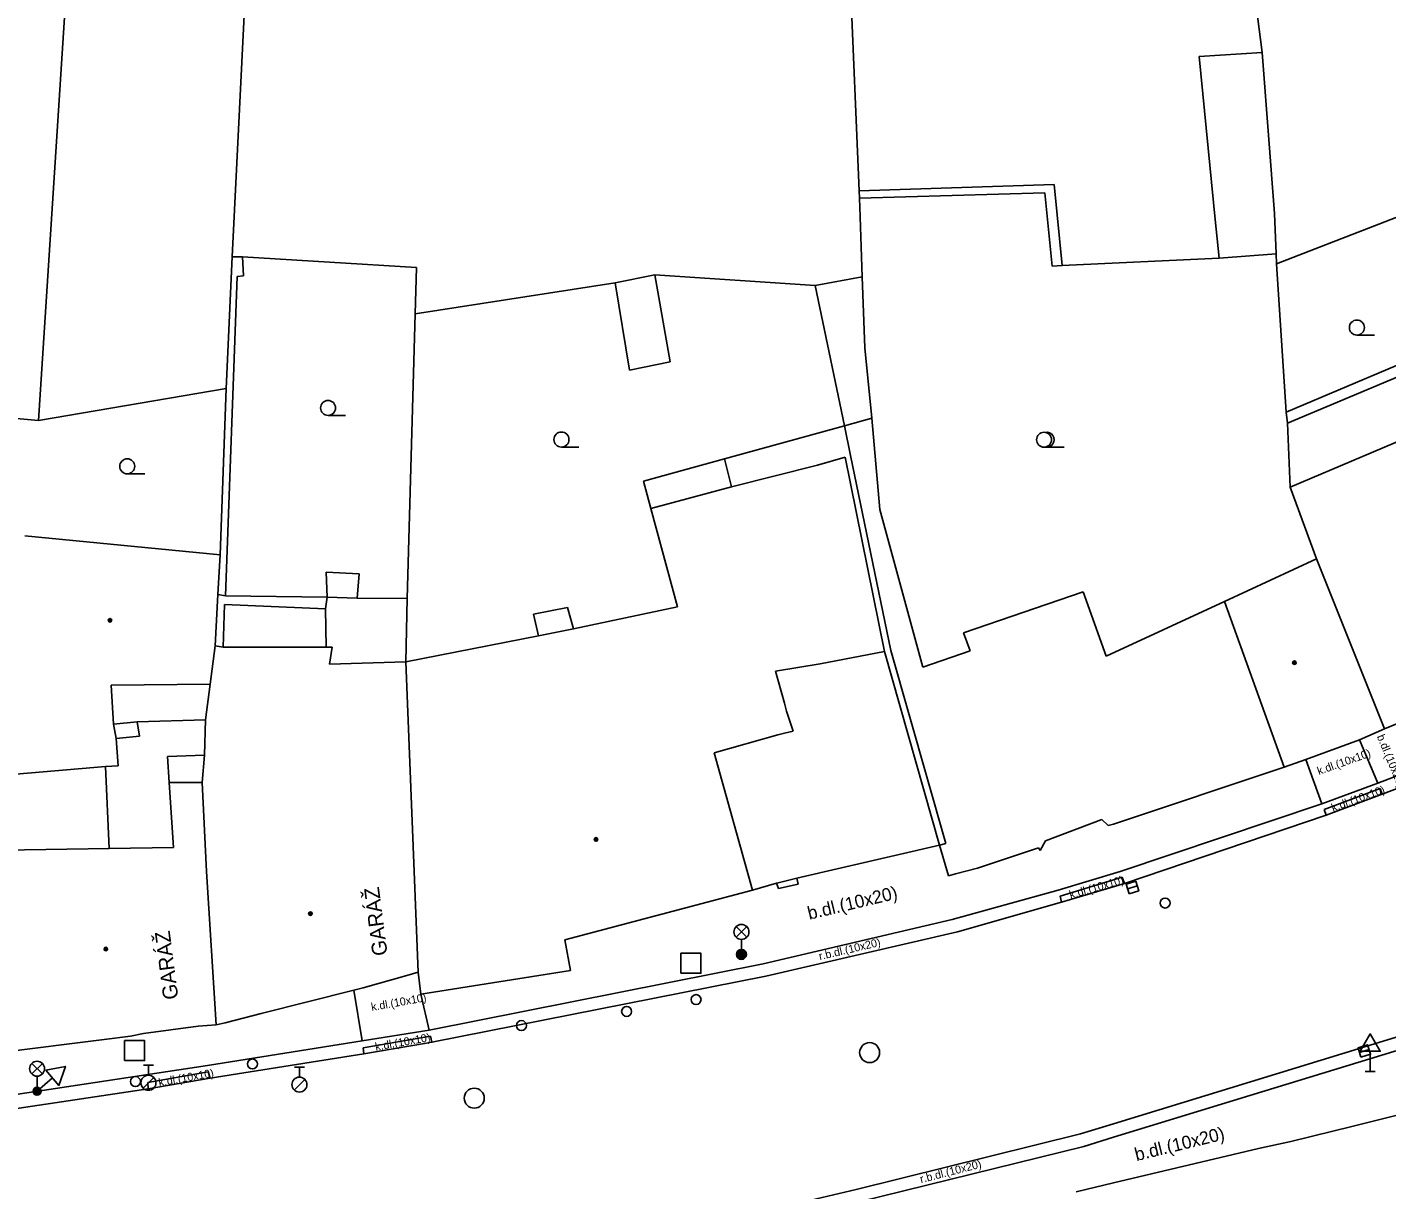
# Model space of a CAD drawing. Extents: x -600309 to -598967, y -1161267 to -1160292.
# Drawn here: x -599654.3 to -599586.3, y -1161201 to -1161142.9 of the extents above; entities that cross this region are included whole.
import ezdxf

# ---------------------------------------------------------------- set-up
doc = ezdxf.new("R2010")
doc.units = 0
for name, color, linetype in [('Level 10', 7, 'Continuous'), ('Level 11', 7, 'Continuous'), ('Level 25', 7, 'Continuous'), ('Level 26', 7, 'Continuous'), ('Level 27', 7, 'Continuous'), ('Level 28', 7, 'Continuous'), ('Level 33', 7, 'Continuous'), ('Level 34', 7, 'Continuous'), ('Level 36', 7, 'Continuous'), ('Level 39', 7, 'Continuous'), ('Level 40', 7, 'Continuous'), ('Level 41', 7, 'Continuous'), ('Level 5', 7, 'Continuous'), ('Level 51', 7, 'Continuous'), ('Level 54', 7, 'Continuous'), ('Level 7', 7, 'Continuous'), ('Level 8', 7, 'Continuous')]:
    doc.layers.add(name, color=color, linetype=linetype)

msp = doc.modelspace()

# ---------------------------------------------------------------- linework, layer by layer
at = {"layer": 'Level 10'}
for points in [[(-599586.56, -1161181.23), (-599584.64, -1161180.5)], [(-599589.37, -1161182.28), (-599586.56, -1161181.23)], [(-599599.45, -1161185.69), (-599589.37, -1161182.28)], [(-599602.6, -1161186.62), (-599599.45, -1161185.69)], [(-599607.8, -1161188.11), (-599602.6, -1161186.62)], [(-599617.38, -1161190.33), (-599607.8, -1161188.11)], [(-599601.64, -1161198.21), (-599600, -1161197.71), (-599573.64, -1161189.63)], [(-599634.45, -1161193.7), (-599634.08, -1161193.63), (-599617.38, -1161190.33)], [(-599637.48, -1161194.21), (-599634.45, -1161193.7)], [(-599645.17, -1161195.43), (-599637.48, -1161194.21)], [(-599648.26, -1161195.96), (-599645.17, -1161195.43)], [(-599677.97, -1161200.41), (-599648.26, -1161195.96)], [(-599612.87, -1161200.99), (-599601.64, -1161198.21)], [(-599629.02, -1161204.79), (-599612.87, -1161200.99)]]:
    msp.add_lwpolyline(points, dxfattribs=at)
at = {"layer": 'Level 11'}
for points in [[(-599587.7, -1161178.5), (-599586.79, -1161180.67)], [(-599589.58, -1161181.71), (-599590.38, -1161179.49)], [(-599584.86, -1161179.94), (-599586.79, -1161180.67)], [(-599589.58, -1161181.71), (-599586.79, -1161180.67)], [(-599589.47, -1161181.99), (-599586.67, -1161180.95)], [(-599586.67, -1161180.95), (-599586.56, -1161181.23)], [(-599589.58, -1161181.71), (-599599.66, -1161185.09)], [(-599589.37, -1161182.28), (-599589.47, -1161181.99)], [(-599616.84, -1161185.67), (-599616.75, -1161185.95)], [(-599615.77, -1161185.72), (-599615.83, -1161185.42)], [(-599599.66, -1161185.09), (-599602.76, -1161186.03)], [(-599602.67, -1161186.32), (-599599.57, -1161185.37)], [(-599599.57, -1161185.37), (-599599.45, -1161185.69)], [(-599616.75, -1161185.95), (-599615.77, -1161185.72)], [(-599602.76, -1161186.03), (-599608.06, -1161187.49)], [(-599602.6, -1161186.62), (-599602.67, -1161186.32)], [(-599617.52, -1161189.71), (-599608.06, -1161187.49)], [(-599634.22, -1161193.02), (-599617.52, -1161189.71)], [(-599601.48, -1161198.84), (-599600.0001, -1161198.3874), (-599573.76, -1161190.36)], [(-599637.57, -1161193.56), (-599637.98, -1161191.03)], [(-599634.63, -1161191.22), (-599634.22, -1161193.02)], [(-599645.3, -1161194.8), (-599637.57, -1161193.56), (-599634.22, -1161193.02)], [(-599637.52, -1161193.91), (-599634.15, -1161193.33)], [(-599634.15, -1161193.33), (-599634.08, -1161193.63)], [(-599637.48, -1161194.21), (-599637.52, -1161193.91)], [(-599678.8, -1161199.86), (-599645.3, -1161194.8)], [(-599648.28, -1161195.64), (-599645.26, -1161195.11)], [(-599645.26, -1161195.11), (-599645.17, -1161195.43)], [(-599648.26, -1161195.96), (-599648.28, -1161195.64)], [(-599612.71, -1161201.62), (-599601.48, -1161198.84)]]:
    msp.add_lwpolyline(points, dxfattribs=at)
at = {"layer": 'Level 25'}
for radius in [0.25, 0.2, 0.15, 0.1, 0.05]:
    msp.add_circle((-599618.6, -1161189.24), radius, dxfattribs=at)
at = {"layer": 'Level 26'}
for points in [[(-599621.63, -1161190.18), (-599620.63, -1161190.18), (-599620.63, -1161189.18), (-599621.63, -1161189.18)], [(-599649.44, -1161194.55), (-599648.44, -1161194.55), (-599648.44, -1161193.55), (-599649.44, -1161193.55)]]:
    msp.add_lwpolyline(points, close=True, dxfattribs=at)
at = {"layer": 'Level 27'}
for p, q in [((-599599.2886, -1161185.9645), (-599598.8114, -1161185.8155)), ((-599587.6986, -1161194.1445), (-599587.2214, -1161193.9955))]:
    msp.add_line(p, q, dxfattribs=at)
for points in [[(-599599.2141, -1161186.2031), (-599598.7369, -1161186.0541), (-599598.8859, -1161185.5769), (-599599.3631, -1161185.7259)], [(-599587.6241, -1161194.3831), (-599587.1469, -1161194.2341), (-599587.2959, -1161193.7569), (-599587.7731, -1161193.9059)]]:
    msp.add_lwpolyline(points, close=True, dxfattribs=at)
for centre in [(-599612.19, -1161194.15), (-599631.96, -1161196.43)]:
    msp.add_circle(centre, 0.5, dxfattribs=at)
at = {"layer": 'Level 28'}
for p, q in [((-599648.5, -1161194.785), (-599648, -1161194.785)), ((-599648.25, -1161195.285), (-599648.25, -1161194.785)), ((-599640.95, -1161194.875), (-599640.45, -1161194.875)), ((-599640.7, -1161195.375), (-599640.7, -1161194.875)), ((-599648.508, -1161195.932), (-599647.978, -1161195.402)), ((-599640.958, -1161196.022), (-599640.428, -1161195.492))]:
    msp.add_line(p, q, dxfattribs=at)
for centre, radius in [((-599597.42, -1161186.67), 0.25), ((-599620.87, -1161191.5), 0.25), ((-599624.34, -1161192.09), 0.25), ((-599629.6, -1161192.8), 0.25), ((-599643.05, -1161194.72), 0.25), ((-599648.9, -1161195.6), 0.25), ((-599648.25, -1161195.66), 0.375), ((-599640.7, -1161195.75), 0.375)]:
    msp.add_circle(centre, radius, dxfattribs=at)
at = {"layer": 'Level 33'}
for p, q in [((-599618.865, -1161188.38), (-599618.335, -1161187.85)), ((-599618.865, -1161187.85), (-599618.335, -1161188.38)), ((-599618.6, -1161188.49), (-599618.6, -1161189.24)), ((-599654.085, -1161195.22), (-599653.555, -1161194.69)), ((-599654.085, -1161194.69), (-599653.555, -1161195.22)), ((-599653.82, -1161195.33), (-599653.82, -1161196.08))]:
    msp.add_line(p, q, dxfattribs=at)
for centre, radius in [((-599618.6, -1161188.115), 0.375), ((-599653.82, -1161194.955), 0.375), ((-599653.82, -1161196.08), 0.2), ((-599653.82, -1161196.08), 0.1445), ((-599653.82, -1161196.08), 0.0876)]:
    msp.add_circle(centre, radius, dxfattribs=at)
at = {"layer": 'Level 34'}
for p, q in [((-599587.1599, -1161194.082), (-599587.1599, -1161195.1)), ((-599587.4099, -1161195.1), (-599586.9099, -1161195.1)), ((-599653.0517, -1161195.4121), (-599653.82, -1161196.08))]:
    msp.add_line(p, q, dxfattribs=at)
for points in [[(-599587.6599, -1161194.082), (-599586.6599, -1161194.082), (-599587.1599, -1161193.216)], [(-599653.3797, -1161195.0348), (-599652.7237, -1161195.7895), (-599652.3981, -1161194.844)]]:
    msp.add_lwpolyline(points, close=True, dxfattribs=at)
at = {"layer": 'Level 36'}
for p, q in [((-599587.83, -1161158.265), (-599586.955, -1161158.265)), ((-599639.27, -1161162.2849), (-599638.395, -1161162.2849)), ((-599627.6, -1161163.865), (-599626.725, -1161163.865)), ((-599603.4699, -1161163.875), (-599602.4699, -1161163.875)), ((-599649.31, -1161165.205), (-599648.435, -1161165.205))]:
    msp.add_line(p, q, dxfattribs=at)
for centre in [(-599587.8301, -1161157.8899), (-599639.2701, -1161161.9098), (-599627.6001, -1161163.4899), (-599603.4699, -1161163.4996), (-599649.3101, -1161164.8299)]:
    msp.add_circle(centre, 0.375, dxfattribs=at)
msp.add_arc((-599603.3449, -1161163.4996), 0.375, 260.405931, 99.594069, dxfattribs=at)
at = {"layer": 'Level 39'}
for centre, radius in [((-599650.17, -1161172.53), 0.09), ((-599650.17, -1161172.53), 0.0398), ((-599590.95, -1161174.65), 0.09), ((-599590.95, -1161174.65), 0.0398), ((-599625.87, -1161183.49), 0.09), ((-599625.87, -1161183.49), 0.0398), ((-599640.15, -1161187.2), 0.09), ((-599640.15, -1161187.2), 0.0398), ((-599650.38, -1161188.9699), 0.09), ((-599650.38, -1161188.9699), 0.0398)]:
    msp.add_circle(centre, radius, dxfattribs=at)
at = {"layer": 'Level 5'}
for points in [[(-599591.1599, -1161165.87), (-599583.94, -1161162.81)], [(-599614.8, -1161164.77), (-599613.4099, -1161164.37)], [(-599613.4099, -1161164.37), (-599611.45, -1161174.09)], [(-599619.1, -1161165.86), (-599614.8, -1161164.77)], [(-599623.13, -1161166.94), (-599619.1, -1161165.86)], [(-599591.1599, -1161165.87), (-599589.84, -1161169.46)], [(-599621.8, -1161171.85), (-599623.13, -1161166.94)], [(-599654.43, -1161168.31), (-599644.6599, -1161169.26)], [(-599644.6599, -1161169.26), (-599644.78, -1161171.24)], [(-599594.44, -1161171.59), (-599589.84, -1161169.46)], [(-599589.84, -1161169.46), (-599586.45, -1161177.96)], [(-599644.78, -1161171.24), (-599644.9099, -1161173.81)], [(-599627, -1161172.96), (-599621.8, -1161171.85)], [(-599591.46, -1161179.88), (-599594.44, -1161171.59)], [(-599635.38, -1161174.61), (-599628.75, -1161173.3)], [(-599628.75, -1161173.3), (-599627, -1161172.96)], [(-599644.9099, -1161173.81), (-599645.1599, -1161175.7199)], [(-599644.9099, -1161173.81), (-599644.52, -1161173.87)], [(-599644.52, -1161173.87), (-599639.36, -1161173.87)], [(-599639.36, -1161173.87), (-599639.07, -1161173.87)], [(-599639.07, -1161173.87), (-599639.2, -1161174.73)], [(-599611.45, -1161174.09), (-599614.6599, -1161174.7)], [(-599639.2, -1161174.73), (-599635.38, -1161174.61)], [(-599635.38, -1161174.61), (-599634.76, -1161190.13)], [(-599614.6599, -1161174.7), (-599616.89, -1161175.08)], [(-599616.89, -1161175.08), (-599616.44, -1161176.67)], [(-599645.1599, -1161175.7199), (-599650.12, -1161175.78)], [(-599650.12, -1161175.78), (-599649.99, -1161177.73)], [(-599645.1599, -1161175.7199), (-599645.4, -1161177.51)], [(-599616.44, -1161176.67), (-599616.35, -1161177.08)], [(-599645.4, -1161177.51), (-599645.45, -1161179.28)], [(-599616.35, -1161177.08), (-599616.02, -1161178.07)], [(-599649.99, -1161177.73), (-599649.87, -1161178.44)], [(-599616.44, -1161178.17), (-599616.78, -1161178.25)], [(-599616.02, -1161178.07), (-599616.44, -1161178.17)], [(-599587.7, -1161178.5), (-599586.45, -1161177.96)], [(-599586.45, -1161177.96), (-599585.72, -1161177.66), (-599585.48, -1161177.56)], [(-599649.87, -1161178.44), (-599649.76, -1161179.81)], [(-599616.78, -1161178.25), (-599619.9699, -1161179.15)], [(-599587.7, -1161178.5), (-599590.38, -1161179.49)], [(-599645.45, -1161179.28), (-599645.56, -1161180.65)], [(-599619.9699, -1161179.15), (-599618.05, -1161186.03)], [(-599590.38, -1161179.49), (-599591.46, -1161179.88)], [(-599650.39, -1161179.85), (-599655.4699, -1161180.27)], [(-599649.76, -1161179.81), (-599650.39, -1161179.85)], [(-599647, -1161183.89), (-599647.21, -1161180.65)], [(-599647.21, -1161180.65), (-599645.56, -1161180.65)], [(-599645.56, -1161180.65), (-599645.35, -1161185.1)], [(-599655.5, -1161184.03), (-599650.21, -1161183.95)], [(-599650.21, -1161183.95), (-599647, -1161183.89)], [(-599645.35, -1161185.1), (-599644.86, -1161192.76)], [(-599627.43, -1161188.51), (-599618.05, -1161186.03)], [(-599627.15, -1161190.05), (-599627.43, -1161188.51)], [(-599637.51, -1161190.91), (-599635.33, -1161190.29)], [(-599635.33, -1161190.29), (-599634.76, -1161190.13)], [(-599634.76, -1161190.13), (-599634.63, -1161191.22)], [(-599634.63, -1161191.22), (-599627.15, -1161190.05)], [(-599642.62, -1161192.19), (-599637.98, -1161191.03), (-599637.51, -1161190.91)], [(-599644.42, -1161192.66), (-599642.62, -1161192.19)], [(-599648.49, -1161193.19), (-599645.77, -1161192.82)], [(-599645.77, -1161192.82), (-599644.86, -1161192.76)], [(-599644.86, -1161192.76), (-599644.42, -1161192.66)], [(-599655.8, -1161194.16), (-599650.46, -1161193.49)], [(-599650.46, -1161193.49), (-599649.14, -1161193.32)], [(-599649.14, -1161193.32), (-599648.49, -1161193.19)], [(-599588.15, -1161197.87), (-599581.89, -1161196.3)], [(-599591.13, -1161198.6), (-599589.04, -1161198.08), (-599588.15, -1161197.87)], [(-599591.13, -1161198.6), (-599592.74, -1161198.94)], [(-599601.87, -1161201.12), (-599600, -1161200.67), (-599592.74, -1161198.94)]]:
    msp.add_lwpolyline(points, dxfattribs=at)
at = {"layer": 'Level 51'}
for points in [[(-599600.59, -1161081.57), (-599592.57, -1161144.14)], [(-599649.35, -1161094.29), (-599653.75, -1161162.54)], [(-599641.67, -1161105.99), (-599644.06, -1161154.35)], [(-599613.17, -1161140.4), (-599612.7199, -1161151.06)], [(-599592.57, -1161144.14), (-599595.7199, -1161144.33)], [(-599591.94, -1161152.18), (-599592.57, -1161144.14)], [(-599595.7199, -1161144.33), (-599594.9099, -1161152.48)], [(-599612.7199, -1161151.06), (-599602.9699, -1161150.73)], [(-599602.9699, -1161150.73), (-599602.56, -1161154.79)], [(-599612.7199, -1161151.06), (-599612.7, -1161151.42)], [(-599612.6599, -1161152.35), (-599612.7, -1161151.42)], [(-599612.56, -1161155.35), (-599612.6599, -1161152.35)], [(-599591.94, -1161152.18), (-599591.87, -1161154.21)], [(-599591.84, -1161154.71), (-599585.61, -1161152.28)], [(-599594.9099, -1161152.48), (-599594.7199, -1161154.42)], [(-599644.06, -1161154.35), (-599644.36, -1161160.94)], [(-599644.06, -1161154.35), (-599643.54, -1161154.36)], [(-599643.54, -1161154.36), (-599634.84, -1161154.88)], [(-599594.7199, -1161154.42), (-599602.56, -1161154.79)], [(-599591.87, -1161154.21), (-599591.84, -1161154.71)], [(-599634.84, -1161154.88), (-599634.9099, -1161157.21)], [(-599591.84, -1161154.71), (-599591.37, -1161162.12)], [(-599634.9099, -1161157.21), (-599624.92, -1161155.6599)], [(-599624.92, -1161155.6599), (-599622.93, -1161155.26)], [(-599622.93, -1161155.26), (-599614.9099, -1161155.78)], [(-599614.9099, -1161155.78), (-599612.56, -1161155.35)], [(-599612.56, -1161155.35), (-599612.43, -1161158.9)], [(-599634.9099, -1161157.21), (-599635.31, -1161171.44)], [(-599612.43, -1161158.9), (-599612.08, -1161162.42)], [(-599644.36, -1161160.94), (-599653.75, -1161162.54)], [(-599644.36, -1161160.94), (-599644.6599, -1161169.26)], [(-599653.75, -1161162.54), (-599655.4, -1161162.39)], [(-599611.68, -1161166.99), (-599612.08, -1161162.42)], [(-599591.37, -1161162.12), (-599591.29, -1161162.67)], [(-599591.29, -1161162.67), (-599591.1599, -1161165.87)], [(-599609.53, -1161174.88), (-599611.68, -1161166.99)], [(-599639.36, -1161170.12), (-599637.7199, -1161170.2)], [(-599639.32, -1161171.38), (-599639.36, -1161170.12)], [(-599637.7199, -1161170.2), (-599637.81, -1161171.42)], [(-599644.78, -1161171.24), (-599644.39, -1161171.31)], [(-599644.39, -1161171.31), (-599639.32, -1161171.38)], [(-599637.81, -1161171.42), (-599635.31, -1161171.44)], [(-599607.49, -1161173.1599), (-599601.52, -1161171.1)], [(-599601.52, -1161171.1), (-599600.37, -1161174.33)], [(-599635.31, -1161171.44), (-599635.38, -1161174.61)], [(-599600.37, -1161174.33), (-599594.44, -1161171.59)], [(-599607.1599, -1161174.06), (-599607.49, -1161173.1599)], [(-599609.53, -1161174.88), (-599607.1599, -1161174.06)]]:
    msp.add_lwpolyline(points, dxfattribs=at)
at = {"layer": 'Level 54'}
for points in [[(-599612.7, -1161151.42), (-599603.43, -1161151.1599)], [(-599603.43, -1161151.1599), (-599603.07, -1161154.82)], [(-599643.54, -1161154.36), (-599643.49, -1161155.31)], [(-599594.7199, -1161154.42), (-599591.87, -1161154.21)], [(-599603.07, -1161154.82), (-599602.56, -1161154.79)], [(-599643.82, -1161155.33), (-599644.39, -1161171.31)], [(-599643.49, -1161155.31), (-599643.82, -1161155.33)], [(-599624.92, -1161155.6599), (-599624.2, -1161160.02)], [(-599622.17, -1161159.61), (-599622.93, -1161155.26)], [(-599613.44, -1161162.8), (-599614.9099, -1161155.78)], [(-599583.25, -1161158.68), (-599591.37, -1161162.12)], [(-599624.2, -1161160.02), (-599622.17, -1161159.61)], [(-599591.29, -1161162.67), (-599583.05, -1161159.2)], [(-599613.44, -1161162.8), (-599612.08, -1161162.42)], [(-599619.44, -1161164.45), (-599613.44, -1161162.8)], [(-599613.44, -1161162.8), (-599613.15, -1161164.28)], [(-599623.49, -1161165.58), (-599619.44, -1161164.45)], [(-599619.44, -1161164.45), (-599619.1, -1161165.86)], [(-599613.15, -1161164.28), (-599611.13, -1161174.04)], [(-599623.13, -1161166.94), (-599623.49, -1161165.58)], [(-599639.39, -1161171.96), (-599639.32, -1161171.38)], [(-599639.32, -1161171.38), (-599637.81, -1161171.42)], [(-599644.52, -1161173.87), (-599644.44, -1161171.74)], [(-599644.44, -1161171.74), (-599639.39, -1161171.96)], [(-599639.39, -1161171.96), (-599639.36, -1161173.87)], [(-599628.99, -1161172.2199), (-599627.29, -1161171.89)], [(-599627.29, -1161171.89), (-599627, -1161172.96)], [(-599628.75, -1161173.3), (-599628.99, -1161172.2199)], [(-599611.13, -1161174.04), (-599608.38, -1161183.7)], [(-599645.4, -1161177.51), (-599648.82, -1161177.6)], [(-599649.99, -1161177.73), (-599648.82, -1161177.6)], [(-599648.82, -1161177.6), (-599648.7, -1161178.32)], [(-599648.7, -1161178.32), (-599649.87, -1161178.44)], [(-599647.29, -1161179.34), (-599645.45, -1161179.28)], [(-599647.21, -1161180.65), (-599647.29, -1161179.34)], [(-599650.39, -1161179.85), (-599650.21, -1161183.95)], [(-599608.38, -1161183.7), (-599608.69, -1161183.77)]]:
    msp.add_lwpolyline(points, dxfattribs=at)
at = {"layer": 'Level 7'}
for points in [[(-599611.45, -1161174.09), (-599608.69, -1161183.77)], [(-599600.26, -1161182.8), (-599600, -1161182.72), (-599591.46, -1161179.88)], [(-599600.58, -1161182.49), (-599600.26, -1161182.8)], [(-599603.67, -1161184.05), (-599603.4, -1161183.56)], [(-599615.83, -1161185.42), (-599608.69, -1161183.77)], [(-599608.69, -1161183.77), (-599608.25, -1161185.31)], [(-599606.8, -1161184.92), (-599603.75, -1161183.91)], [(-599603.75, -1161183.91), (-599603.67, -1161184.05)], [(-599608.25, -1161185.31), (-599607.89, -1161185.21), (-599606.8, -1161184.92)], [(-599618.05, -1161186.03), (-599616.84, -1161185.67), (-599616.83, -1161185.67)]]:
    msp.add_lwpolyline(points, dxfattribs=at)
at = {"layer": 'Level 8'}
for points in [[(-599603.4, -1161183.56), (-599600.58, -1161182.49)], [(-599616.83, -1161185.67), (-599615.83, -1161185.42)]]:
    msp.add_lwpolyline(points, dxfattribs=at)

# ---------------------------------------------------------------- texts
at = {"layer": 'Level 40'}
for s, height, rotation, p in [('b.dl.(10x20)', 0.4, 292.563672, (-599586.84, -1161178.34)), ('k.dl.(10x10)', 0.4, 19.624142, (-599589.73, -1161180.27)), ('k.dl.(10x10)', 0.4, 20, (-599589.02, -1161182.11)), ('k.dl.(10x10)', 0.4, 16, (-599602.14, -1161186.46)), ('b.dl.(10x20)', 0.65, 13.460669, (-599615.21, -1161187.51)), ('r.b.dl.(10x20)', 0.4, 13.274353, (-599614.68, -1161189.53)), ('k.dl.(10x10)', 0.4, 10.087803, (-599637.08, -1161192.07)), ('k.dl.(10x10)', 0.4, 10.087803, (-599636.88, -1161194.06)), ('k.dl.(10x10)', 0.4, 10.087803, (-599647.71, -1161195.84)), ('b.dl.(10x20)', 0.65, 13.788067, (-599598.85, -1161199.58)), ('r.b.dl.(10x20)', 0.4, 14.433289, (-599609.62, -1161200.68))]:
    msp.add_text(s, height=height, rotation=rotation, dxfattribs=at).set_placement(p)
at = {"layer": 'Level 41'}
for p in [(-599636.29, -1161189.26), (-599646.75, -1161191.45)]:
    msp.add_text('GARÁŽ', height=0.75, rotation=97.33, dxfattribs=at).set_placement(p)

doc.saveas('drawing.dxf')
